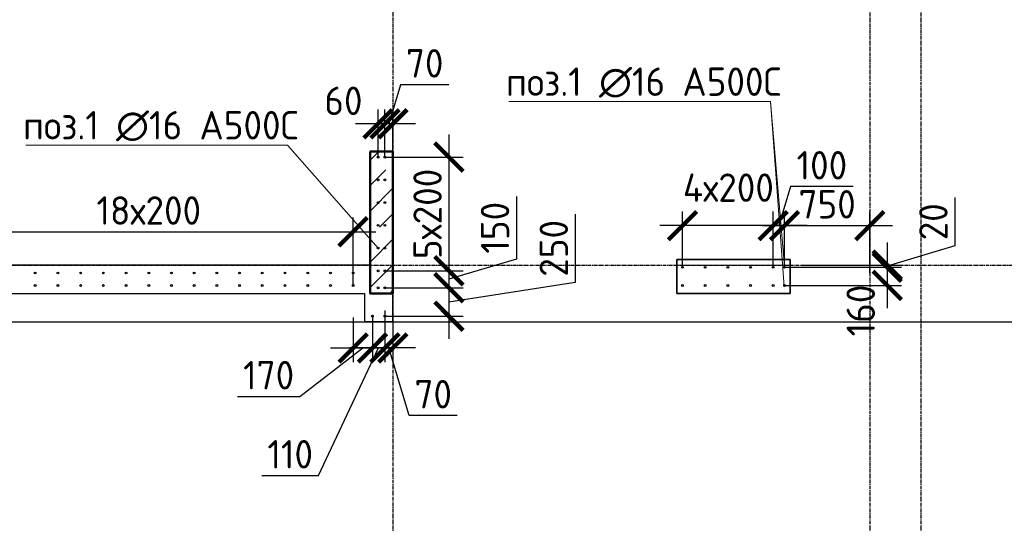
# Model space of a CAD drawing. Header units: millimetres. Extents: x -93479 to 1057970, y -66333 to 172656.
# Tile 432 of 473: x 978822 to 987495, y 33989 to 38421. Entities that reach past the tile are written whole.
import ezdxf

# ---------------------------------------------------------------- set-up
doc = ezdxf.new("R2010")
doc.units = ezdxf.units.MM
doc.linetypes.add('______5', pattern=[1100, 800, -100, 100, -100])
doc.linetypes.add('осевая', pattern=[50.8, 31.75, -6.35, 6.35, -6.35])
for name, color, linetype, lineweight in [('0 Фундамент', 5, 'Continuous', 30), ('1 Стены', 3, 'Continuous', 30), ('Конструкции 0.5', 5, 'Continuous', 50), ('Оси', 40, '______5', 18), ('подоснова', 151, 'Continuous', 5), ('РАЗМЕРЫ', 7, 'Continuous', 9), ('СТЕНЫ', 3, 'Continuous', 30)]:
    doc.layers.add(name, color=color, linetype=linetype, lineweight=lineweight)
doc.layers.add('Колонна_ бетон', color=7, linetype='Continuous', lineweight=50, true_color=0xb4b496)
doc.styles.add('GOST-2.304_Type-B', font='GOST_Common.ttf')
doc.dimstyles.new('СПДС', dxfattribs={"dimscale": 100, "dimtxt": 2.5, "dimasz": 2.5, "dimexe": 1.25, "dimexo": 0, "dimtad": 1, "dimdec": 0, "dimtxsty": 'GOST-2.304_Type-B', "dimblk": 'ARCHTICK', "dimcen": 2.5, "dimdle": 2, "dimadec": 0, "dimazin": 2, "dimtfac": 0.75, "dimtdec": 0, "dimtmove": 1, "dimatfit": 3, "dimfxl": 1, "dimtolj": 1, "dimarcsym": 1})

# ---------------------------------------------------------------- blocks, each defined once
blk = doc.blocks.new('_ArchTick')
at = {"color": 0, "linetype": 'ByBlock', "const_width": 0.15}
blk.add_lwpolyline([(-0.5, -0.5), (0.5, 0.5)], dxfattribs=at)
blk = doc.blocks.new('*D1201')
at = {"layer": 'DEFPOINTS', "color": 0, "ltscale": 100, "transparency": 16777216}
for p in [(982039.1, 37505), (982039.1, 37211.4), (982109.3, 37246.2)]:
    blk.add_point(p, dxfattribs=at)
at = {"layer": 'РАЗМЕРЫ', "color": 0, "lineweight": -2, "transparency": 16777216}
for p, q in [((982177.4, 37849.1), (982074.2, 37505)), ((982601.7, 37849.1), (982177.4, 37849.1)), ((982039.1, 37211.4), (982039.1, 37630)), ((982109.3, 37246.2), (982109.3, 37630)), ((982309.3, 37505), (981839.1, 37505))]:
    blk.add_line(p, q, dxfattribs=at)
at = {"layer": 'РАЗМЕРЫ', "color": 0, "lineweight": -2, "ltscale": 100, "transparency": 16777216, "xscale": 250, "yscale": 250, "zscale": 250}
blk.add_blockref('_ArchTick', (982039.1, 37505), dxfattribs=at)
at = {"layer": 'РАЗМЕРЫ', "color": 0, "lineweight": -2, "ltscale": 100, "transparency": 16777216, "xscale": 250, "yscale": 250, "zscale": 250, "rotation": 180}
blk.add_blockref('_ArchTick', (982109.3, 37505), dxfattribs=at)
at = {"layer": 'РАЗМЕРЫ', "color": 0, "ltscale": 100, "transparency": 16777216, "insert": (982389.6, 38037), "char_height": 250, "attachment_point": 5, "style": 'GOST-2.304_Type-B'}
blk.add_mtext('\\A1;70', dxfattribs=at)
blk = doc.blocks.new('*D1202')
at = {"layer": 'DEFPOINTS', "color": 0, "ltscale": 100, "transparency": 16777216}
for p in [(981978.7, 37505), (982039.1, 37302.5), (981978.7, 37211.4)]:
    blk.add_point(p, dxfattribs=at)
at = {"layer": 'РАЗМЕРЫ', "color": 0, "lineweight": -2, "transparency": 16777216}
for p, q in [((981978.7, 37211.4), (981978.7, 37630)), ((982039.1, 37302.5), (982039.1, 37630)), ((982239.1, 37505), (981778.7, 37505))]:
    blk.add_line(p, q, dxfattribs=at)
at = {"layer": 'РАЗМЕРЫ', "color": 0, "lineweight": -2, "ltscale": 100, "transparency": 16777216, "xscale": 250, "yscale": 250, "zscale": 250}
blk.add_blockref('_ArchTick', (981978.7, 37505), dxfattribs=at)
at = {"layer": 'РАЗМЕРЫ', "color": 0, "lineweight": -2, "ltscale": 100, "transparency": 16777216, "xscale": 250, "yscale": 250, "zscale": 250, "rotation": 180}
blk.add_blockref('_ArchTick', (982039.1, 37505), dxfattribs=at)
at = {"layer": 'РАЗМЕРЫ', "color": 0, "ltscale": 100, "transparency": 16777216, "insert": (981673.7, 37707), "char_height": 250, "attachment_point": 5, "style": 'GOST-2.304_Type-B'}
blk.add_mtext('\\A1;60', dxfattribs=at)
blk = doc.blocks.new('*D1203')
at = {"layer": 'DEFPOINTS', "color": 0, "ltscale": 100, "transparency": 16777216}
for p in [(982039.1, 37211.4), (982039.1, 36211.4), (982602.5, 36211.4)]:
    blk.add_point(p, dxfattribs=at)
at = {"layer": 'РАЗМЕРЫ', "color": 0, "lineweight": -2, "transparency": 16777216}
for p, q in [((982602.5, 37411.4), (982602.5, 36011.4)), ((982039.1, 37211.4), (982727.5, 37211.4)), ((982039.1, 36211.4), (982727.5, 36211.4))]:
    blk.add_line(p, q, dxfattribs=at)
at = {"layer": 'РАЗМЕРЫ', "color": 0, "lineweight": -2, "ltscale": 100, "transparency": 16777216, "xscale": 250, "yscale": 250, "zscale": 250}
for p, rotation in [((982602.5, 37211.4), 90), ((982602.5, 36211.4), 270)]:
    blk.add_blockref('_ArchTick', p, dxfattribs=dict(at, rotation=rotation))
at = {"layer": 'РАЗМЕРЫ', "color": 0, "ltscale": 100, "transparency": 16777216, "insert": (982414.9, 36711.4), "char_height": 250, "attachment_point": 5, "rotation": 90, "style": 'GOST-2.304_Type-B'}
blk.add_mtext('\\A1;5х200', dxfattribs=at)
blk = doc.blocks.new('*D1204')
at = {"layer": 'DEFPOINTS', "color": 0, "ltscale": 100, "transparency": 16777216}
for p in [(982039.1, 36211.4), (982039.1, 36061.4), (982602.5, 36061.4)]:
    blk.add_point(p, dxfattribs=at)
at = {"layer": 'РАЗМЕРЫ', "color": 0, "lineweight": -2, "transparency": 16777216}
for p, q in [((983196.7, 36865), (983196.7, 36314.6)), ((982602.5, 36411.4), (982602.5, 35861.4)), ((983196.7, 36314.6), (982602.5, 36136.4)), ((982039.1, 36211.4), (982727.5, 36211.4)), ((982039.1, 36061.4), (982727.5, 36061.4))]:
    blk.add_line(p, q, dxfattribs=at)
at = {"layer": 'РАЗМЕРЫ', "color": 0, "lineweight": -2, "ltscale": 100, "transparency": 16777216, "xscale": 250, "yscale": 250, "zscale": 250}
for p, rotation in [((982602.5, 36211.4), 90), ((982602.5, 36061.4), 270)]:
    blk.add_blockref('_ArchTick', p, dxfattribs=dict(at, rotation=rotation))
at = {"layer": 'РАЗМЕРЫ', "color": 0, "ltscale": 100, "transparency": 16777216, "insert": (983009, 36589.8), "char_height": 250, "attachment_point": 5, "rotation": 90, "style": 'GOST-2.304_Type-B'}
blk.add_mtext('\\A1;150', dxfattribs=at)
blk = doc.blocks.new('*D1205')
at = {"layer": 'DEFPOINTS', "color": 0, "ltscale": 100, "transparency": 16777216}
for p in [(982039.1, 36061.4), (982039.1, 35811.4), (982602.5, 35811.4)]:
    blk.add_point(p, dxfattribs=at)
at = {"layer": 'РАЗМЕРЫ', "color": 0, "lineweight": -2, "transparency": 16777216}
for p, q in [((983714.2, 36709.1), (983714.2, 36108.6)), ((982602.5, 36261.4), (982602.5, 35611.4)), ((983714.2, 36108.6), (982602.5, 35936.4)), ((982039.1, 36061.4), (982727.5, 36061.4)), ((982039.1, 35811.4), (982727.5, 35811.4))]:
    blk.add_line(p, q, dxfattribs=at)
at = {"layer": 'РАЗМЕРЫ', "color": 0, "lineweight": -2, "ltscale": 100, "transparency": 16777216, "xscale": 250, "yscale": 250, "zscale": 250}
for p, rotation in [((982602.5, 36061.4), 90), ((982602.5, 35811.4), 270)]:
    blk.add_blockref('_ArchTick', p, dxfattribs=dict(at, rotation=rotation))
at = {"layer": 'РАЗМЕРЫ', "color": 0, "ltscale": 100, "transparency": 16777216, "insert": (983526.6, 36408.9), "char_height": 250, "attachment_point": 5, "rotation": 90, "style": 'GOST-2.304_Type-B'}
blk.add_mtext('\\A1;250', dxfattribs=at)
blk = doc.blocks.new('*D1206')
at = {"layer": 'DEFPOINTS', "color": 0, "ltscale": 100, "transparency": 16777216}
for p in [(982039.1, 35861.4), (982109.2, 35800.4), (982039.1, 35531.8)]:
    blk.add_point(p, dxfattribs=at)
at = {"layer": 'РАЗМЕРЫ', "color": 0, "lineweight": -2, "transparency": 16777216}
for p, q in [((982039.1, 35861.4), (982039.1, 35406.8)), ((982109.2, 35800.4), (982109.2, 35406.8)), ((982309.2, 35531.8), (981839.1, 35531.8)), ((982252.6, 34937), (982074.1, 35531.8)), ((982676.9, 34937), (982252.6, 34937))]:
    blk.add_line(p, q, dxfattribs=at)
at = {"layer": 'РАЗМЕРЫ', "color": 0, "lineweight": -2, "ltscale": 100, "transparency": 16777216, "xscale": 250, "yscale": 250, "zscale": 250}
blk.add_blockref('_ArchTick', (982039.1, 35531.8), dxfattribs=at)
at = {"layer": 'РАЗМЕРЫ', "color": 0, "lineweight": -2, "ltscale": 100, "transparency": 16777216, "xscale": 250, "yscale": 250, "zscale": 250, "rotation": 180}
blk.add_blockref('_ArchTick', (982109.2, 35531.8), dxfattribs=at)
at = {"layer": 'РАЗМЕРЫ', "color": 0, "ltscale": 100, "transparency": 16777216, "insert": (982464.7, 35124.8), "char_height": 250, "attachment_point": 5, "style": 'GOST-2.304_Type-B'}
blk.add_mtext('\\A1;70', dxfattribs=at)
blk = doc.blocks.new('*D1207')
at = {"layer": 'DEFPOINTS', "color": 0, "ltscale": 100, "transparency": 16777216}
for p in [(981928.7, 35811.4), (982039.1, 35809.1), (981928.7, 35531.8)]:
    blk.add_point(p, dxfattribs=at)
at = {"layer": 'РАЗМЕРЫ', "color": 0, "lineweight": -2, "transparency": 16777216}
for p, q in [((981928.7, 35811.4), (981928.7, 35406.8)), ((982039.1, 35809.1), (982039.1, 35406.8)), ((981455.1, 34408.6), (981983.9, 35531.8)), ((982239.1, 35531.8), (981728.7, 35531.8)), ((980954.8, 34408.6), (981455.1, 34408.6))]:
    blk.add_line(p, q, dxfattribs=at)
at = {"layer": 'РАЗМЕРЫ', "color": 0, "lineweight": -2, "ltscale": 100, "transparency": 16777216, "xscale": 250, "yscale": 250, "zscale": 250}
blk.add_blockref('_ArchTick', (981928.7, 35531.8), dxfattribs=at)
at = {"layer": 'РАЗМЕРЫ', "color": 0, "lineweight": -2, "ltscale": 100, "transparency": 16777216, "xscale": 250, "yscale": 250, "zscale": 250, "rotation": 180}
blk.add_blockref('_ArchTick', (982039.1, 35531.8), dxfattribs=at)
at = {"layer": 'РАЗМЕРЫ', "color": 0, "ltscale": 100, "transparency": 16777216, "insert": (981204.9, 34596.3), "char_height": 250, "attachment_point": 5, "style": 'GOST-2.304_Type-B'}
blk.add_mtext('\\A1;110', dxfattribs=at)
blk = doc.blocks.new('*D1208')
at = {"layer": 'DEFPOINTS', "color": 0, "ltscale": 100, "transparency": 16777216}
for p in [(981759.2, 36554.1), (978159.2, 36081.4), (981759.2, 36081.4)]:
    blk.add_point(p, dxfattribs=at)
at = {"layer": 'РАЗМЕРЫ', "color": 0, "lineweight": -2, "transparency": 16777216}
for p, q in [((978159.2, 36081.4), (978159.2, 36679.1)), ((981759.2, 36081.4), (981759.2, 36679.1)), ((977959.2, 36554.1), (981959.2, 36554.1))]:
    blk.add_line(p, q, dxfattribs=at)
at = {"layer": 'РАЗМЕРЫ', "color": 0, "lineweight": -2, "ltscale": 100, "transparency": 16777216, "xscale": 250, "yscale": 250, "zscale": 250, "rotation": 180}
blk.add_blockref('_ArchTick', (978159.2, 36554.1), dxfattribs=at)
at = {"layer": 'РАЗМЕРЫ', "color": 0, "lineweight": -2, "ltscale": 100, "transparency": 16777216, "xscale": 250, "yscale": 250, "zscale": 250}
blk.add_blockref('_ArchTick', (981759.2, 36554.1), dxfattribs=at)
at = {"layer": 'РАЗМЕРЫ', "color": 0, "ltscale": 100, "transparency": 16777216, "insert": (979959.2, 36741.8), "char_height": 250, "attachment_point": 5, "style": 'GOST-2.304_Type-B'}
blk.add_mtext('\\A1;18х200', dxfattribs=at)
blk = doc.blocks.new('*D1209')
at = {"layer": 'DEFPOINTS', "color": 0, "ltscale": 100, "transparency": 16777216}
for p in [(981928.7, 35820.8), (981759.2, 35800.7), (981928.7, 35531.8)]:
    blk.add_point(p, dxfattribs=at)
at = {"layer": 'РАЗМЕРЫ', "color": 0, "lineweight": -2, "transparency": 16777216}
for p, q in [((981928.7, 35820.8), (981928.7, 35406.8)), ((981759.2, 35800.7), (981759.2, 35406.8)), ((981290.3, 35104.3), (981844, 35531.8)), ((981559.2, 35531.8), (982128.7, 35531.8)), ((980739.8, 35104.3), (981290.3, 35104.3))]:
    blk.add_line(p, q, dxfattribs=at)
at = {"layer": 'РАЗМЕРЫ', "color": 0, "lineweight": -2, "ltscale": 100, "transparency": 16777216, "xscale": 250, "yscale": 250, "zscale": 250, "rotation": 180}
blk.add_blockref('_ArchTick', (981759.2, 35531.8), dxfattribs=at)
at = {"layer": 'РАЗМЕРЫ', "color": 0, "lineweight": -2, "ltscale": 100, "transparency": 16777216, "xscale": 250, "yscale": 250, "zscale": 250}
blk.add_blockref('_ArchTick', (981928.7, 35531.8), dxfattribs=at)
at = {"layer": 'РАЗМЕРЫ', "color": 0, "ltscale": 100, "transparency": 16777216, "insert": (981015, 35292.2), "char_height": 250, "attachment_point": 5, "style": 'GOST-2.304_Type-B'}
blk.add_mtext('\\A1;170', dxfattribs=at)
blk = doc.blocks.new('*D1283')
at = {"layer": 'DEFPOINTS', "color": 0, "ltscale": 100, "transparency": 16777216}
for p in [(986309.2, 36608.4), (985559.3, 36241.7), (986309.2, 36191.7)]:
    blk.add_point(p, dxfattribs=at)
at = {"layer": 'РАЗМЕРЫ', "color": 0, "lineweight": -2, "transparency": 16777216}
for p, q in [((985559.3, 36241.7), (985559.3, 36733.4)), ((986309.2, 36191.7), (986309.2, 36733.4)), ((985359.3, 36608.4), (986509.2, 36608.4))]:
    blk.add_line(p, q, dxfattribs=at)
at = {"layer": 'РАЗМЕРЫ', "color": 0, "lineweight": -2, "ltscale": 100, "transparency": 16777216, "xscale": 250, "yscale": 250, "zscale": 250, "rotation": 180}
blk.add_blockref('_ArchTick', (985559.3, 36608.4), dxfattribs=at)
at = {"layer": 'РАЗМЕРЫ', "color": 0, "lineweight": -2, "ltscale": 100, "transparency": 16777216, "xscale": 250, "yscale": 250, "zscale": 250}
blk.add_blockref('_ArchTick', (986309.2, 36608.4), dxfattribs=at)
at = {"layer": 'РАЗМЕРЫ', "color": 0, "ltscale": 100, "transparency": 16777216, "insert": (985934.3, 36796.3), "char_height": 250, "attachment_point": 5, "style": 'GOST-2.304_Type-B'}
blk.add_mtext('\\A1;750', dxfattribs=at)
blk = doc.blocks.new('*D1284')
at = {"layer": 'DEFPOINTS', "color": 0, "ltscale": 100, "transparency": 16777216}
for p in [(985459.3, 36608.4), (985459.3, 36241.7), (985559.3, 36241.7)]:
    blk.add_point(p, dxfattribs=at)
at = {"layer": 'РАЗМЕРЫ', "color": 0, "lineweight": -2, "transparency": 16777216}
for p, q in [((985612.5, 36952.3), (985509.3, 36608.4)), ((986162.9, 36952.3), (985612.5, 36952.3)), ((985459.3, 36241.7), (985459.3, 36733.4)), ((985559.3, 36241.7), (985559.3, 36733.4)), ((985759.3, 36608.4), (985259.3, 36608.4))]:
    blk.add_line(p, q, dxfattribs=at)
at = {"layer": 'РАЗМЕРЫ', "color": 0, "lineweight": -2, "ltscale": 100, "transparency": 16777216, "xscale": 250, "yscale": 250, "zscale": 250}
blk.add_blockref('_ArchTick', (985459.3, 36608.4), dxfattribs=at)
at = {"layer": 'РАЗМЕРЫ', "color": 0, "lineweight": -2, "ltscale": 100, "transparency": 16777216, "xscale": 250, "yscale": 250, "zscale": 250, "rotation": 180}
blk.add_blockref('_ArchTick', (985559.3, 36608.4), dxfattribs=at)
at = {"layer": 'РАЗМЕРЫ', "color": 0, "ltscale": 100, "transparency": 16777216, "insert": (985887.7, 37139.9), "char_height": 250, "attachment_point": 5, "style": 'GOST-2.304_Type-B'}
blk.add_mtext('\\A1;100', dxfattribs=at)
blk = doc.blocks.new('*D1285')
at = {"layer": 'DEFPOINTS', "color": 0, "ltscale": 100, "transparency": 16777216}
for p in [(984659.3, 36608.4), (984659.3, 36241.7), (985459.3, 36241.7)]:
    blk.add_point(p, dxfattribs=at)
at = {"layer": 'РАЗМЕРЫ', "color": 0, "lineweight": -2, "transparency": 16777216}
for p, q in [((984659.3, 36241.7), (984659.3, 36733.4)), ((985459.3, 36241.7), (985459.3, 36733.4)), ((985659.3, 36608.4), (984459.3, 36608.4))]:
    blk.add_line(p, q, dxfattribs=at)
at = {"layer": 'РАЗМЕРЫ', "color": 0, "lineweight": -2, "ltscale": 100, "transparency": 16777216, "xscale": 250, "yscale": 250, "zscale": 250, "rotation": 180}
blk.add_blockref('_ArchTick', (984659.3, 36608.4), dxfattribs=at)
at = {"layer": 'РАЗМЕРЫ', "color": 0, "lineweight": -2, "ltscale": 100, "transparency": 16777216, "xscale": 250, "yscale": 250, "zscale": 250}
blk.add_blockref('_ArchTick', (985459.3, 36608.4), dxfattribs=at)
at = {"layer": 'РАЗМЕРЫ', "color": 0, "ltscale": 100, "transparency": 16777216, "insert": (985064.2, 36943), "char_height": 250, "attachment_point": 5, "style": 'GOST-2.304_Type-B'}
blk.add_mtext('\\A1;4х200', dxfattribs=at)
blk = doc.blocks.new('*D1286')
at = {"layer": 'DEFPOINTS', "color": 0, "ltscale": 100, "transparency": 16777216}
for p in [(985707.9, 36261.4), (985559.3, 36241.7), (986463.5, 36241.7)]:
    blk.add_point(p, dxfattribs=at)
at = {"layer": 'РАЗМЕРЫ', "color": 0, "lineweight": -2, "transparency": 16777216}
for p, q in [((987057.6, 36855.1), (987057.6, 36429.8)), ((986463.5, 36461.4), (986463.5, 36041.7)), ((987057.6, 36429.8), (986463.5, 36251.5)), ((985707.9, 36261.4), (986588.5, 36261.4)), ((985559.3, 36241.7), (986588.5, 36241.7))]:
    blk.add_line(p, q, dxfattribs=at)
at = {"layer": 'РАЗМЕРЫ', "color": 0, "lineweight": -2, "ltscale": 100, "transparency": 16777216, "xscale": 250, "yscale": 250, "zscale": 250}
for p, rotation in [((986463.5, 36261.4), 270), ((986463.5, 36241.7), 90)]:
    blk.add_blockref('_ArchTick', p, dxfattribs=dict(at, rotation=rotation))
at = {"layer": 'РАЗМЕРЫ', "color": 0, "ltscale": 100, "transparency": 16777216, "insert": (986870, 36642.4), "char_height": 250, "attachment_point": 5, "rotation": 90, "style": 'GOST-2.304_Type-B'}
blk.add_mtext('\\A1;20', dxfattribs=at)
blk = doc.blocks.new('*D1287')
at = {"layer": 'DEFPOINTS', "color": 0, "ltscale": 100, "transparency": 16777216}
for p in [(985734.3, 36241.7), (985559.3, 36082), (986463.5, 36082)]:
    blk.add_point(p, dxfattribs=at)
at = {"layer": 'РАЗМЕРЫ', "color": 0, "lineweight": -2, "transparency": 16777216}
for p, q in [((986463.5, 36441.7), (986463.5, 35882)), ((985734.3, 36241.7), (986588.5, 36241.7)), ((985559.3, 36082), (986588.5, 36082))]:
    blk.add_line(p, q, dxfattribs=at)
at = {"layer": 'РАЗМЕРЫ', "color": 0, "lineweight": -2, "ltscale": 100, "transparency": 16777216, "xscale": 250, "yscale": 250, "zscale": 250}
for p, rotation in [((986463.5, 36241.7), 90), ((986463.5, 36082), 270)]:
    blk.add_blockref('_ArchTick', p, dxfattribs=dict(at, rotation=rotation))
at = {"layer": 'РАЗМЕРЫ', "color": 0, "ltscale": 100, "transparency": 16777216, "insert": (986230.2, 35861.7), "char_height": 250, "attachment_point": 5, "rotation": 90, "style": 'GOST-2.304_Type-B'}
blk.add_mtext('\\A1;160', dxfattribs=at)
blk = doc.blocks.new('оси2')
at = {"layer": 'Оси', "color": 7, "linetype": 'осевая', "lineweight": 25, "transparency": 33554687}
for p, q in [((987745.5, 5465.4), (987745.5, -20739.3)), ((991945.5, 4955.2), (991945.5, -20287.7)), ((992395.5, 4955.2), (992395.5, -20293.6)), ((979200, -14692.9), (1032582.1, -14692.9))]:
    blk.add_line(p, q, dxfattribs=at)

msp = doc.modelspace()

# ---------------------------------------------------------------- hatches: boundary and pattern name
at = {"layer": 'Конструкции 0.5', "lineweight": 0, "true_color": 0x939598, "transparency": 33554648}
h = msp.add_hatch(dxfattribs=at)
h.set_pattern_fill('ANSI35', color=252, scale=50)
h.paths.add_polyline_path([(977759.3, 37011.4), (978009.5, 37011.4), (978009.5, 36011.4), (977759.3, 36011.4)])
h.paths.add_polyline_path([(981909.2, 37261.4), (982109.3, 37261.4), (982109.3, 36011.4), (981909.2, 36011.4)])

# ---------------------------------------------------------------- linework, layer by layer
at = {"layer": '0 Фундамент', "color": 7}
msp.add_lwpolyline([(977509.3, 35761.4), (1025309.3, 35761.4), (1025309.3, 53161.4), (1021359.3, 53161.4)], dxfattribs=at)
at = {"layer": '1 Стены', "color": 7, "lineweight": 0}
for p, q in [((984609.3, 36261.4, -360), (985609.3, 36261.4, -360)), ((984609.3, 36011.4, -360), (984609.3, 36261.4, -360)), ((985609.3, 36261.4, -360), (985609.3, 36011.4, -360)), ((985609.3, 36011.4, -360), (984609.3, 36011.4, -360))]:
    msp.add_line(p, q, dxfattribs=at)
at = {"layer": 'Колонна_ бетон', "color": 7, "linetype": 'Continuous', "lineweight": 35, "transparency": 33554687}
for p, q in [((984609.2, 36311.4, 360), (984609.2, 36011.4, 360)), ((984609.2, 36311.4, 360), (985609.2, 36311.4, 360)), ((985609.2, 36311.4, 360), (985609.2, 36011.4, 360)), ((985609.2, 36011.4, 360), (984609.2, 36011.4, 360))]:
    msp.add_line(p, q, dxfattribs=at)
at = {"layer": 'Конструкции 0.5', "color": 7}
msp.add_lwpolyline([(981909.2, 37261.4), (982109.3, 37261.4), (982109.3, 36011.4), (981909.2, 36011.4)], close=True, dxfattribs=at)
msp.add_lwpolyline([(981909.2, 37261.4), (982109.3, 37261.4), (982109.3, 36011.4), (981909.2, 36011.4)], close=True, dxfattribs=at)
at = {"layer": 'подоснова', "color": 7, "lineweight": 15, "ltscale": 0.3}
for p, q in [((983131, 37700.8), (985436.8, 37700.8)), ((985435.8, 37700.6), (985435.7, 37700.6)), ((985555.6, 36073.9), (985435.8, 37700.6)), ((985559.3, 36249.7), (985435.8, 37700.6)), ((978877.5, 37317.4), (981183.3, 37317.4)), ((981182.3, 37317.2), (981182.2, 37317.2)), ((981978.7, 36411.4), (981182.3, 37317.2)), ((981978.7, 36411.4), (981182.3, 37317.2))]:
    msp.add_line(p, q, dxfattribs=at)
at = {"layer": 'РАЗМЕРЫ', "color": 7, "linetype": 'Continuous', "lineweight": 30}
for centre in [(981978.7, 37211.4, -360), (982039.1, 37211.4, -360), (981978.7, 37011.4, -360), (982039.1, 37011.4, -360), (981978.7, 36811.4, -360), (982039.1, 36811.4, -360), (981978.7, 36611.4, -360), (982039.1, 36611.4, -360), (981978.7, 36411.4, -360), (982039.1, 36411.4, -360), (978959.2, 36191.7, -360), (979159.2, 36191.7, -360), (979359.2, 36191.7, -360), (979559.2, 36191.7, -360), (979759.2, 36191.7, -360), (979959.2, 36191.7, -360), (980159.2, 36191.7, -360), (980359.2, 36191.7, -360), (980559.2, 36191.7, -360), (980759.2, 36191.7, -360), (980959.2, 36191.7, -360), (981159.2, 36191.7, -360), (981359.2, 36191.7, -360), (981559.2, 36191.7, -360), (981759.2, 36191.7, -360), (981978.7, 36211.4, -360), (982039.1, 36211.4, -360), (984659.3, 36241.7, -360), (984859.3, 36241.7, -360), (985059.3, 36241.7, -360), (985259.3, 36241.7, -360), (985459.3, 36241.7, -360), (985559.3, 36241.7, -360), (978959.2, 36081.4, -360), (979159.2, 36081.4, -360), (979359.2, 36081.4, -360), (979559.2, 36081.4, -360), (979759.2, 36081.4, -360), (979959.2, 36081.4, -360), (980159.2, 36081.4, -360), (980359.2, 36081.4, -360), (980559.2, 36081.4, -360), (980759.2, 36081.4, -360), (980959.2, 36081.4, -360), (981159.2, 36081.4, -360), (981359.2, 36081.4, -360), (981559.2, 36081.4, -360), (981759.2, 36081.4, -360), (984659.3, 36081, -360), (984859.3, 36081, -360), (985059.3, 36081, -360), (985259.3, 36081, -360), (985459.3, 36081, -360), (985559.3, 36081, -360), (981978.7, 36061.4, -360), (982039.1, 36061.4, -360), (981928.7, 35811.4, -360), (982039.1, 35811.4, -360)]:
    msp.add_circle(centre, 8, dxfattribs=at)
at = {"layer": 'СТЕНЫ', "color": 7, "linetype": 'Continuous', "transparency": 33554687}
for p, q in [((982109.2, 37261.4, 360), (981909.2, 37261.4, 360)), ((981909.2, 37261.4, 360), (981909.2, 36261.4, 360)), ((981909.2, 37261.4, 360), (981909.2, 37261.4, 360)), ((982109.2, 35761.4, 360), (982109.2, 37261.4, 360)), ((982109.2, 37261.4, 360), (982109.2, 37261.4, 360)), ((981909.2, 36261.4, 360), (978009.2, 36261.4, 360)), ((980879.2, 36261.4, 360), (980879.2, 36261.4, 360)), ((981129.2, 36261.4, 360), (981129.2, 36261.4, 360)), ((981909.2, 36261.4, 360), (981909.2, 36261.4, 360)), ((977759.2, 36011.4, 360), (981859.2, 36011.4, 360)), ((980879.2, 36011.4, 360), (980879.2, 36011.4, 360)), ((981129.2, 36011.4, 360), (981129.2, 36011.4, 360)), ((981859.2, 36011.4, 360), (981859.2, 35761.4, 360)), ((981859.2, 36011.4, 360), (981859.2, 36011.4, 360)), ((982109.2, 35761.4, 360), (981859.2, 35761.4, 360)), ((981859.2, 35761.4, 360), (981859.2, 35761.4, 360)), ((982109.2, 35761.4, 360), (982109.2, 35761.4, 360))]:
    msp.add_line(p, q, dxfattribs=at)
at = {"layer": 'СТЕНЫ', "color": 7, "lineweight": 0}
msp.add_lwpolyline([(982109.2, 36011.4), (981909.2, 36011.4), (981909.2, 37261.4), (982109.2, 37261.4)], close=True, dxfattribs=at)

# ---------------------------------------------------------------- block references
at = {"layer": 'РАЗМЕРЫ', "color": 7}
msp.add_blockref('оси2', (-5636.2, 50954.2, -360), dxfattribs=at)

# ---------------------------------------------------------------- texts
at = {"layer": 'подоснова', "color": 7, "ltscale": 0.3, "style": 'GOST-2.304_Type-B'}
for p in [(983104.9, 37750.6), (978851.4, 37367.2)]:
    msp.add_text('поз.1 ∅16 А500С', height=250, dxfattribs=at).set_placement(p)

# ---------------------------------------------------------------- dimensions: what is measured, and where the dimension line sits
at = {"layer": 'РАЗМЕРЫ', "color": 7}
for base, p1, p2, picture, middle in [((982039.1, 37505), (982109.3, 37246.2), (982039.1, 37211.4, -360), '*D1201', (982239.9, 38037)), ((985459.3, 36608.4), (985559.3, 36241.7, -360), (985459.3, 36241.7, -360), '*D1284', (985675, 37139.9)), ((986309.2, 36608.4), (985559.3, 36241.7, -360), (986309.2, 36191.7), '*D1283', (985934.3, 36796.3)), ((982039.1, 35531.8), (982109.2, 35800.4), (982039.1, 35861.4), '*D1206', (982315.1, 35124.8))]:
    dim = msp.add_linear_dim(base=base, p1=p1, p2=p2, dimstyle='СПДС', dxfattribs=at)
    dim.commit()
    dim.dimension.update_dxf_attribs({"geometry": picture, "text_midpoint": middle})
for base, p1, p2, picture, middle in [((981978.7, 37505), (982039.1, 37302.5), (981978.7, 37211.4, -360), '*D1202', (981673.7, 37519.4)), ((981928.7085, 35531.8266), (981759.1949, 35800.7268), (981928.7085, 35820.7759), '*D1209', (981227.7519, 35104.2931)), ((981928.7, 35531.8), (982039.1, 35809.1), (981928.7, 35811.4, -360), '*D1207', (981392.6, 34408.6))]:
    dim = msp.add_linear_dim(base=base, p1=p1, p2=p2, dimstyle='СПДС', dxfattribs=at)
    dim.commit()
    dim.dimension.update_dxf_attribs({"geometry": picture, "text_midpoint": middle, "dimtype": 160})
dim = msp.add_linear_dim(base=(982602.5, 36211.4), p1=(982039.1, 37211.4), p2=(982039.1, 36211.4, -360), angle=90, text='5х200', dimstyle='СПДС', dxfattribs=at)
dim.commit()
dim.dimension.update_dxf_attribs({"geometry": '*D1203', "text_midpoint": (982414.9, 36711.4)})
dim = msp.add_linear_dim(base=(984659.3, 36608.4), p1=(985459.3, 36241.7, -360), p2=(984659.3, 36241.7, -360), text='4х200', dimstyle='СПДС', dxfattribs=at)
dim.commit()
dim.dimension.update_dxf_attribs({"geometry": '*D1285', "text_midpoint": (985064.2, 36755.4), "dimtype": 160})
dim = msp.add_linear_dim(base=(981759.2, 36554.1), p1=(978159.2, 36081.4, -360), p2=(981759.2, 36081.4, -360), text='18х200', dimstyle='СПДС', dxfattribs=at)
dim.commit()
dim.dimension.update_dxf_attribs({"geometry": '*D1208', "text_midpoint": (979959.2, 36741.8)})
for base, p1, p2, picture, middle in [((982602.5, 36061.4), (982039.1, 36211.4, -360), (982039.1, 36061.4, -360), '*D1204', (983009, 36377.1)), ((986463.5, 36241.7), (985707.9, 36261.4, -360), (985559.3, 36241.7), '*D1286', (986870, 36492.3))]:
    dim = msp.add_linear_dim(base=base, p1=p1, p2=p2, angle=90, dimstyle='СПДС', dxfattribs=at)
    dim.commit()
    dim.dimension.update_dxf_attribs({"geometry": picture, "text_midpoint": middle})
for base, p1, p2, picture, middle in [((982602.5, 35811.4), (982039.1, 36061.4, -360), (982039.1, 35811.4, -360), '*D1205', (983714.2, 36171.1)), ((986463.5, 36082), (985734.3, 36241.7), (985559.3, 36082, -360), '*D1287', (986417.8, 35861.7))]:
    dim = msp.add_linear_dim(base=base, p1=p1, p2=p2, angle=90, dimstyle='СПДС', dxfattribs=at)
    dim.commit()
    dim.dimension.update_dxf_attribs({"geometry": picture, "text_midpoint": middle, "dimtype": 160})

doc.saveas('drawing.dxf')
